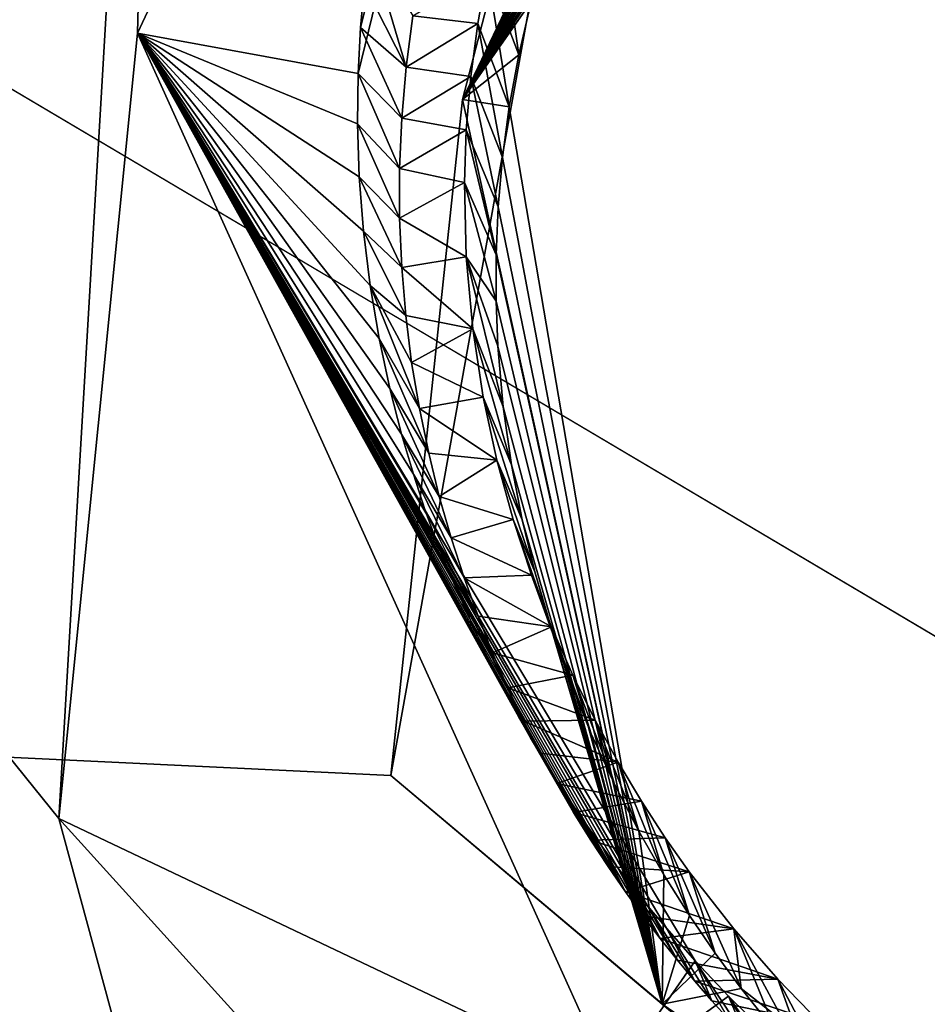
# Model space of a CAD drawing. Header units: millimetres. Extents: x -147 to 294, y -82 to 275.
# Tile 420 of 609: x 187.16 to 188.76, y 226.22 to 227.95. Entities that reach past the tile are written whole.
import ezdxf

# ---------------------------------------------------------------- set-up
doc = ezdxf.new("R2010")
doc.units = ezdxf.units.MM
doc.header["$LTSCALE"] = 67.506716
for name, color, linetype in [('1606', 7, 'CONTINUOUS'), ('2223', 7, 'CONTINUOUS'), ('2514', 7, 'CONTINUOUS'), ('2515', 7, 'CONTINUOUS'), ('2517', 7, 'CONTINUOUS'), ('2518', 7, 'CONTINUOUS'), ('2519', 7, 'CONTINUOUS'), ('557', 7, 'CONTINUOUS'), ('841', 7, 'CONTINUOUS')]:
    doc.layers.add(name, color=color, linetype=linetype)

msp = doc.modelspace()

# ---------------------------------------------------------------- linework, layer by layer
at = {"layer": '1606', "linetype": 'CONTINUOUS'}
for points in [[(184.6825, 229.706, -10.0828), (188.8277, 220.6561, -11.2249), (186.0377, 219.2965, -11.8938), (184.6825, 229.706, -10.0828)], [(188.8277, 220.6561, -11.2249), (184.6825, 229.706, -10.0828), (187.2292, 226.5483, -10.3037), (188.8277, 220.6561, -11.2249)], [(187.2292, 226.5483, -10.3037), (184.6825, 229.706, -10.0828), (187.4093, 229.6132, -9.7263), (187.2292, 226.5483, -10.3037)], [(188.4044, 225.2498, -10.3883), (188.8277, 220.6561, -11.2249), (187.2292, 226.5483, -10.3037), (188.4044, 225.2498, -10.3883)]]:
    msp.add_3dface(points, dxfattribs=at)
at = {"layer": '2223', "linetype": 'CONTINUOUS'}
for points in [[(190.2306, 236.8304, -5.8496), (184.1835, 239.1702, -6.1548), (181.2966, 226.9352, -8.747), (190.2306, 236.8304, -5.8496)], [(190.8052, 235.903, -5.937), (190.2306, 236.8304, -5.8496), (181.2966, 226.9352, -8.747), (190.8052, 235.903, -5.937)], [(191.8037, 235.289, -5.9334), (190.8052, 235.903, -5.937), (181.2966, 226.9352, -8.747), (191.8037, 235.289, -5.9334)], [(191.8037, 235.289, -5.9334), (181.2966, 226.9352, -8.747), (199.2806, 233.9638, -5.5153), (191.8037, 235.289, -5.9334)], [(181.2966, 226.9352, -8.747), (190.4761, 229.6309, -6.9972), (199.2806, 233.9638, -5.5153), (181.2966, 226.9352, -8.747)], [(190.4761, 229.6309, -6.9972), (181.2966, 226.9352, -8.747), (188.2257, 228.9143, -7.391), (190.4761, 229.6309, -6.9972)], [(188.2257, 228.9143, -7.391), (181.2966, 226.9352, -8.747), (187.8129, 226.6234, -7.8539), (188.2257, 228.9143, -7.391)], [(181.2966, 226.9352, -8.747), (180.2989, 219.9516, -10.2986), (189.6346, 225.0918, -7.9032), (181.2966, 226.9352, -8.747)], [(181.2966, 226.9352, -8.747), (189.6346, 225.0918, -7.9032), (187.8129, 226.6234, -7.8539), (181.2966, 226.9352, -8.747)]]:
    msp.add_3dface(points, dxfattribs=at)
at = {"layer": '2514', "linetype": 'CONTINUOUS'}
for points in [[(188.831, 229.146, -7.3758), (188.2257, 228.9143, -7.391), (187.9395, 227.8128, -7.7373), (188.831, 229.146, -7.3758)], [(188.831, 229.146, -7.3758), (187.9395, 227.8128, -7.7373), (188.8277, 229.0778, -7.6444), (188.831, 229.146, -7.3758)], [(188.8277, 229.0778, -7.6444), (187.9395, 227.8128, -7.7373), (188.7535, 229.0239, -7.6648), (188.8277, 229.0778, -7.6444)], [(188.7535, 229.0239, -7.6648), (187.9395, 227.8128, -7.7373), (188.6836, 228.9681, -7.685), (188.7535, 229.0239, -7.6648)], [(188.6836, 228.9681, -7.685), (187.9395, 227.8128, -7.7373), (188.6178, 228.9105, -7.7049), (188.6836, 228.9681, -7.685)], [(188.2257, 228.9143, -7.391), (187.8129, 226.6234, -7.8539), (187.9395, 227.8128, -7.7373), (188.2257, 228.9143, -7.391)], [(188.6178, 228.9105, -7.7049), (187.9395, 227.8128, -7.7373), (188.5562, 228.8514, -7.7245), (188.6178, 228.9105, -7.7049)], [(188.5562, 228.8514, -7.7245), (187.9395, 227.8128, -7.7373), (188.4986, 228.7911, -7.7436), (188.5562, 228.8514, -7.7245)], [(188.4986, 228.7911, -7.7436), (187.9395, 227.8128, -7.7373), (188.4449, 228.73, -7.7624), (188.4986, 228.7911, -7.7436)], [(188.4449, 228.73, -7.7624), (187.9395, 227.8128, -7.7373), (188.395, 228.668, -7.7806), (188.4449, 228.73, -7.7624)], [(188.395, 228.668, -7.7806), (187.9395, 227.8128, -7.7373), (188.3391, 228.5916, -7.8024), (188.395, 228.668, -7.7806)], [(188.3391, 228.5916, -7.8024), (187.9395, 227.8128, -7.7373), (188.2883, 228.5146, -7.8234), (188.3391, 228.5916, -7.8024)], [(188.2883, 228.5146, -7.8234), (187.9395, 227.8128, -7.7373), (188.2426, 228.4375, -7.8438), (188.2883, 228.5146, -7.8234)], [(188.2426, 228.4375, -7.8438), (187.9395, 227.8128, -7.7373), (188.2017, 228.3606, -7.8633), (188.2426, 228.4375, -7.8438)], [(188.2017, 228.3606, -7.8633), (187.9395, 227.8128, -7.7373), (188.1653, 228.2841, -7.8821), (188.2017, 228.3606, -7.8633)], [(188.1653, 228.2841, -7.8821), (187.9395, 227.8128, -7.7373), (188.1332, 228.2081, -7.9001), (188.1653, 228.2841, -7.8821)], [(188.1332, 228.2081, -7.9001), (187.9395, 227.8128, -7.7373), (188.105, 228.1325, -7.9175), (188.1332, 228.2081, -7.9001)], [(188.105, 228.1325, -7.9175), (187.9395, 227.8128, -7.7373), (188.0806, 228.0579, -7.9342), (188.105, 228.1325, -7.9175)], [(188.0806, 228.0579, -7.9342), (187.9395, 227.8128, -7.7373), (188.0598, 227.9843, -7.95), (188.0806, 228.0579, -7.9342)], [(188.0598, 227.9843, -7.95), (187.9395, 227.8128, -7.7373), (188.0381, 227.8911, -7.9695), (188.0598, 227.9843, -7.95)], [(188.0381, 227.8911, -7.9695), (187.9395, 227.8128, -7.7373), (188.0214, 227.7997, -7.9878), (188.0381, 227.8911, -7.9695)], [(187.9395, 227.8128, -7.7373), (187.8129, 226.6234, -7.8539), (188.2903, 226.2214, -7.9619), (187.9395, 227.8128, -7.7373)], [(187.9395, 227.8128, -7.7373), (188.2903, 226.2214, -7.9619), (188.0214, 227.7997, -7.9878), (187.9395, 227.8128, -7.7373)], [(188.0214, 227.7997, -7.9878), (188.2903, 226.2214, -7.9619), (188.0096, 227.7108, -8.005), (188.0214, 227.7997, -7.9878)], [(188.0096, 227.7108, -8.005), (188.2903, 226.2214, -7.9619), (188.002, 227.6241, -8.0211), (188.0096, 227.7108, -8.005)], [(188.002, 227.6241, -8.0211), (188.2903, 226.2214, -7.9619), (187.9984, 227.5397, -8.0362), (188.002, 227.6241, -8.0211)], [(187.9984, 227.5397, -8.0362), (188.2903, 226.2214, -7.9619), (187.9983, 227.458, -8.0502), (187.9984, 227.5397, -8.0362)], [(187.9983, 227.458, -8.0502), (188.2903, 226.2214, -7.9619), (188.0016, 227.3787, -8.0634), (187.9983, 227.458, -8.0502)], [(188.0016, 227.3787, -8.0634), (188.2903, 226.2214, -7.9619), (188.011, 227.2719, -8.0803), (188.0016, 227.3787, -8.0634)], [(188.011, 227.2719, -8.0803), (188.2903, 226.2214, -7.9619), (188.0254, 227.1703, -8.0955), (188.011, 227.2719, -8.0803)], [(188.0254, 227.1703, -8.0955), (188.2903, 226.2214, -7.9619), (188.0442, 227.0734, -8.1092), (188.0254, 227.1703, -8.0955)], [(188.0442, 227.0734, -8.1092), (188.2903, 226.2214, -7.9619), (188.0665, 226.9817, -8.1215), (188.0442, 227.0734, -8.1092)], [(188.0665, 226.9817, -8.1215), (188.2903, 226.2214, -7.9619), (188.092, 226.8947, -8.1325), (188.0665, 226.9817, -8.1215)], [(188.092, 226.8947, -8.1325), (188.2903, 226.2214, -7.9619), (188.1273, 226.7925, -8.1445), (188.092, 226.8947, -8.1325)], [(188.1273, 226.7925, -8.1445), (188.2903, 226.2214, -7.9619), (188.1658, 226.6971, -8.1548), (188.1273, 226.7925, -8.1445)], [(188.1658, 226.6971, -8.1548), (188.2903, 226.2214, -7.9619), (188.2067, 226.6085, -8.1636), (188.1658, 226.6971, -8.1548)], [(187.8129, 226.6234, -7.8539), (189.6346, 225.0918, -7.9032), (188.2903, 226.2214, -7.9619), (187.8129, 226.6234, -7.8539)], [(188.2067, 226.6085, -8.1636), (188.2903, 226.2214, -7.9619), (188.2495, 226.5258, -8.1711), (188.2067, 226.6085, -8.1636)], [(188.2495, 226.5258, -8.1711), (188.2903, 226.2214, -7.9619), (188.2935, 226.449, -8.1773), (188.2495, 226.5258, -8.1711)], [(188.2935, 226.449, -8.1773), (188.2903, 226.2214, -7.9619), (188.3385, 226.3775, -8.1826), (188.2935, 226.449, -8.1773)], [(188.3385, 226.3775, -8.1826), (188.2903, 226.2214, -7.9619), (188.384, 226.311, -8.1868), (188.3385, 226.3775, -8.1826)], [(188.384, 226.311, -8.1868), (188.2903, 226.2214, -7.9619), (188.4298, 226.249, -8.1902), (188.384, 226.311, -8.1868)], [(188.2903, 226.2214, -7.9619), (189.674, 225.2741, -7.9248), (188.4298, 226.249, -8.1902), (188.2903, 226.2214, -7.9619)], [(188.4298, 226.249, -8.1902), (189.674, 225.2741, -7.9248), (188.4912, 226.1725, -8.1937), (188.4298, 226.249, -8.1902)], [(189.6346, 225.0918, -7.9032), (189.674, 225.2741, -7.9248), (188.2903, 226.2214, -7.9619), (189.6346, 225.0918, -7.9032)]]:
    msp.add_3dface(points, dxfattribs=at)
at = {"layer": '2515', "linetype": 'CONTINUOUS'}
for points in [[(188.0041, 228.1298, -8.5817), (188.0381, 227.8911, -7.9695), (187.9828, 228.0385, -8.6007), (188.0041, 228.1298, -8.5817)], [(188.0598, 227.9843, -7.95), (188.0381, 227.8911, -7.9695), (188.0041, 228.1298, -8.5817), (188.0598, 227.9843, -7.95)], [(187.9828, 228.0385, -8.6007), (188.0214, 227.7997, -7.9878), (187.9661, 227.9465, -8.6194), (187.9828, 228.0385, -8.6007)], [(188.0381, 227.8911, -7.9695), (188.0214, 227.7997, -7.9878), (187.9828, 228.0385, -8.6007), (188.0381, 227.8911, -7.9695)], [(187.9661, 227.9465, -8.6194), (188.0096, 227.7108, -8.005), (187.9538, 227.8534, -8.6376), (187.9661, 227.9465, -8.6194)], [(188.0214, 227.7997, -7.9878), (188.0096, 227.7108, -8.005), (187.9661, 227.9465, -8.6194), (188.0214, 227.7997, -7.9878)], [(187.9538, 227.8534, -8.6376), (188.002, 227.6241, -8.0211), (187.946, 227.7596, -8.6555), (187.9538, 227.8534, -8.6376)], [(188.0096, 227.7108, -8.005), (188.002, 227.6241, -8.0211), (187.9538, 227.8534, -8.6376), (188.0096, 227.7108, -8.005)], [(187.946, 227.7596, -8.6555), (187.9984, 227.5397, -8.0362), (187.9429, 227.6669, -8.6725), (187.946, 227.7596, -8.6555)], [(188.002, 227.6241, -8.0211), (187.9984, 227.5397, -8.0362), (187.946, 227.7596, -8.6555), (188.002, 227.6241, -8.0211)], [(187.9984, 227.5397, -8.0362), (187.9983, 227.458, -8.0502), (187.9429, 227.6669, -8.6725), (187.9984, 227.5397, -8.0362)], [(187.9429, 227.6669, -8.6725), (187.9983, 227.458, -8.0502), (187.946, 227.5359, -8.6957), (187.9429, 227.6669, -8.6725)], [(187.9983, 227.458, -8.0502), (188.0016, 227.3787, -8.0634), (187.946, 227.5359, -8.6957), (187.9983, 227.458, -8.0502)], [(188.0016, 227.3787, -8.0634), (188.011, 227.2719, -8.0803), (187.946, 227.5359, -8.6957), (188.0016, 227.3787, -8.0634)], [(187.946, 227.5359, -8.6957), (188.011, 227.2719, -8.0803), (187.9574, 227.4091, -8.7171), (187.946, 227.5359, -8.6957)], [(188.011, 227.2719, -8.0803), (188.0254, 227.1703, -8.0955), (187.9574, 227.4091, -8.7171), (188.011, 227.2719, -8.0803)], [(187.9574, 227.4091, -8.7171), (188.0254, 227.1703, -8.0955), (187.9758, 227.2894, -8.7364), (187.9574, 227.4091, -8.7171)], [(188.0254, 227.1703, -8.0955), (188.0442, 227.0734, -8.1092), (187.9758, 227.2894, -8.7364), (188.0254, 227.1703, -8.0955)], [(187.9758, 227.2894, -8.7364), (188.0442, 227.0734, -8.1092), (187.9997, 227.1781, -8.7534), (187.9758, 227.2894, -8.7364)], [(188.0442, 227.0734, -8.1092), (188.0665, 226.9817, -8.1215), (187.9997, 227.1781, -8.7534), (188.0442, 227.0734, -8.1092)], [(187.9997, 227.1781, -8.7534), (188.0665, 226.9817, -8.1215), (188.0282, 227.0739, -8.7686), (187.9997, 227.1781, -8.7534)], [(188.0665, 226.9817, -8.1215), (188.092, 226.8947, -8.1325), (188.0282, 227.0739, -8.7686), (188.0665, 226.9817, -8.1215)], [(188.0282, 227.0739, -8.7686), (188.092, 226.8947, -8.1325), (188.0606, 226.9763, -8.7821), (188.0282, 227.0739, -8.7686)], [(188.092, 226.8947, -8.1325), (188.1273, 226.7925, -8.1445), (188.0606, 226.9763, -8.7821), (188.092, 226.8947, -8.1325)], [(188.0606, 226.9763, -8.7821), (188.1273, 226.7925, -8.1445), (188.0957, 226.8854, -8.7941), (188.0606, 226.9763, -8.7821)], [(188.1273, 226.7925, -8.1445), (188.1658, 226.6971, -8.1548), (188.0957, 226.8854, -8.7941), (188.1273, 226.7925, -8.1445)], [(188.0957, 226.8854, -8.7941), (188.1658, 226.6971, -8.1548), (188.1332, 226.8003, -8.8047), (188.0957, 226.8854, -8.7941)], [(188.1658, 226.6971, -8.1548), (188.2067, 226.6085, -8.1636), (188.1332, 226.8003, -8.8047), (188.1658, 226.6971, -8.1548)], [(188.1332, 226.8003, -8.8047), (188.2067, 226.6085, -8.1636), (188.1724, 226.7212, -8.8141), (188.1332, 226.8003, -8.8047)], [(188.2067, 226.6085, -8.1636), (188.2495, 226.5258, -8.1711), (188.1724, 226.7212, -8.8141), (188.2067, 226.6085, -8.1636)], [(188.1724, 226.7212, -8.8141), (188.2495, 226.5258, -8.1711), (188.2129, 226.6473, -8.8223), (188.1724, 226.7212, -8.8141)], [(188.2495, 226.5258, -8.1711), (188.2935, 226.449, -8.1773), (188.2129, 226.6473, -8.8223), (188.2495, 226.5258, -8.1711)], [(188.2129, 226.6473, -8.8223), (188.2935, 226.449, -8.1773), (188.2542, 226.5784, -8.8295), (188.2129, 226.6473, -8.8223)], [(188.2935, 226.449, -8.1773), (188.3385, 226.3775, -8.1826), (188.2542, 226.5784, -8.8295), (188.2935, 226.449, -8.1773)], [(188.2542, 226.5784, -8.8295), (188.3385, 226.3775, -8.1826), (188.2961, 226.5143, -8.8358), (188.2542, 226.5784, -8.8295)], [(188.3385, 226.3775, -8.1826), (188.384, 226.311, -8.1868), (188.2961, 226.5143, -8.8358), (188.3385, 226.3775, -8.1826)], [(188.2961, 226.5143, -8.8358), (188.384, 226.311, -8.1868), (188.3383, 226.4544, -8.8413), (188.2961, 226.5143, -8.8358)], [(188.384, 226.311, -8.1868), (188.4298, 226.249, -8.1902), (188.3383, 226.4544, -8.8413), (188.384, 226.311, -8.1868)], [(188.3383, 226.4544, -8.8413), (188.4298, 226.249, -8.1902), (188.4165, 226.3538, -8.8496), (188.3383, 226.4544, -8.8413)], [(188.4298, 226.249, -8.1902), (188.4912, 226.1725, -8.1937), (188.4165, 226.3538, -8.8496), (188.4298, 226.249, -8.1902)], [(188.4912, 226.1725, -8.1937), (188.5529, 226.1024, -8.196), (188.4165, 226.3538, -8.8496), (188.4912, 226.1725, -8.1937)], [(188.4165, 226.3538, -8.8496), (188.5529, 226.1024, -8.196), (188.4939, 226.2655, -8.8558), (188.4165, 226.3538, -8.8496)], [(188.5529, 226.1024, -8.196), (188.6137, 226.0388, -8.1974), (188.4939, 226.2655, -8.8558), (188.5529, 226.1024, -8.196)], [(188.4939, 226.2655, -8.8558), (188.6137, 226.0388, -8.1974), (188.5697, 226.1876, -8.8603), (188.4939, 226.2655, -8.8558)]]:
    msp.add_3dface(points, dxfattribs=at)
at = {"layer": '2517', "linetype": 'CONTINUOUS'}
for points in [[(187.9828, 228.0385, -8.6007), (187.9661, 227.9465, -8.6194), (187.8517, 227.9599, -8.6317), (187.9828, 228.0385, -8.6007)], [(187.8517, 227.9599, -8.6317), (187.9661, 227.9465, -8.6194), (187.84, 227.8695, -8.6495), (187.8517, 227.9599, -8.6317)], [(187.9661, 227.9465, -8.6194), (187.9538, 227.8534, -8.6376), (187.84, 227.8695, -8.6495), (187.9661, 227.9465, -8.6194)], [(187.84, 227.8695, -8.6495), (187.9538, 227.8534, -8.6376), (187.8323, 227.7797, -8.6666), (187.84, 227.8695, -8.6495)], [(187.9538, 227.8534, -8.6376), (187.946, 227.7596, -8.6555), (187.8323, 227.7797, -8.6666), (187.9538, 227.8534, -8.6376)], [(187.8323, 227.7797, -8.6666), (187.946, 227.7596, -8.6555), (187.8284, 227.6914, -8.683), (187.8323, 227.7797, -8.6666)], [(187.946, 227.7596, -8.6555), (187.9429, 227.6669, -8.6725), (187.8284, 227.6914, -8.683), (187.946, 227.7596, -8.6555)], [(187.8284, 227.6914, -8.683), (187.9429, 227.6669, -8.6725), (187.8286, 227.6038, -8.6988), (187.8284, 227.6914, -8.683)], [(187.9429, 227.6669, -8.6725), (187.946, 227.5359, -8.6957), (187.8286, 227.6038, -8.6988), (187.9429, 227.6669, -8.6725)], [(187.8286, 227.6038, -8.6988), (187.946, 227.5359, -8.6957), (187.8325, 227.5172, -8.7139), (187.8286, 227.6038, -8.6988)], [(187.946, 227.5359, -8.6957), (187.9574, 227.4091, -8.7171), (187.8325, 227.5172, -8.7139), (187.946, 227.5359, -8.6957)], [(187.8325, 227.5172, -8.7139), (187.9574, 227.4091, -8.7171), (187.8396, 227.4326, -8.7282), (187.8325, 227.5172, -8.7139)], [(187.8396, 227.4326, -8.7282), (187.9574, 227.4091, -8.7171), (187.8498, 227.35, -8.7418), (187.8396, 227.4326, -8.7282)], [(187.9574, 227.4091, -8.7171), (187.9758, 227.2894, -8.7364), (187.8498, 227.35, -8.7418), (187.9574, 227.4091, -8.7171)], [(187.8498, 227.35, -8.7418), (187.9758, 227.2894, -8.7364), (187.8635, 227.2691, -8.7547), (187.8498, 227.35, -8.7418)], [(187.9758, 227.2894, -8.7364), (187.9997, 227.1781, -8.7534), (187.8635, 227.2691, -8.7547), (187.9758, 227.2894, -8.7364)], [(187.8635, 227.2691, -8.7547), (187.9997, 227.1781, -8.7534), (187.88, 227.1904, -8.7668), (187.8635, 227.2691, -8.7547)], [(187.88, 227.1904, -8.7668), (187.9997, 227.1781, -8.7534), (187.8985, 227.1145, -8.7781), (187.88, 227.1904, -8.7668)], [(187.9997, 227.1781, -8.7534), (188.0282, 227.0739, -8.7686), (187.8985, 227.1145, -8.7781), (187.9997, 227.1781, -8.7534)], [(187.8985, 227.1145, -8.7781), (188.0282, 227.0739, -8.7686), (187.9192, 227.0417, -8.7887), (187.8985, 227.1145, -8.7781)], [(188.0282, 227.0739, -8.7686), (188.0606, 226.9763, -8.7821), (187.9192, 227.0417, -8.7887), (188.0282, 227.0739, -8.7686)], [(187.9192, 227.0417, -8.7887), (188.0606, 226.9763, -8.7821), (187.9422, 226.9715, -8.7984), (187.9192, 227.0417, -8.7887)], [(188.0606, 226.9763, -8.7821), (188.0957, 226.8854, -8.7941), (187.9422, 226.9715, -8.7984), (188.0606, 226.9763, -8.7821)], [(187.9422, 226.9715, -8.7984), (188.0957, 226.8854, -8.7941), (187.9668, 226.904, -8.8075), (187.9422, 226.9715, -8.7984)], [(187.9668, 226.904, -8.8075), (188.0957, 226.8854, -8.7941), (187.9923, 226.8395, -8.8159), (187.9668, 226.904, -8.8075)], [(188.0957, 226.8854, -8.7941), (188.1332, 226.8003, -8.8047), (187.9923, 226.8395, -8.8159), (188.0957, 226.8854, -8.7941)], [(187.9923, 226.8395, -8.8159), (188.1332, 226.8003, -8.8047), (188.0191, 226.778, -8.8236), (187.9923, 226.8395, -8.8159)], [(188.1332, 226.8003, -8.8047), (188.1724, 226.7212, -8.8141), (188.0191, 226.778, -8.8236), (188.1332, 226.8003, -8.8047)], [(188.0191, 226.778, -8.8236), (188.1724, 226.7212, -8.8141), (188.0471, 226.7193, -8.8307), (188.0191, 226.778, -8.8236)], [(188.1724, 226.7212, -8.8141), (188.2129, 226.6473, -8.8223), (188.0471, 226.7193, -8.8307), (188.1724, 226.7212, -8.8141)], [(188.0471, 226.7193, -8.8307), (188.2129, 226.6473, -8.8223), (188.0759, 226.6632, -8.8372), (188.0471, 226.7193, -8.8307)], [(188.0759, 226.6632, -8.8372), (188.2129, 226.6473, -8.8223), (188.105, 226.6095, -8.8432), (188.0759, 226.6632, -8.8372)], [(188.2129, 226.6473, -8.8223), (188.2542, 226.5784, -8.8295), (188.105, 226.6095, -8.8432), (188.2129, 226.6473, -8.8223)], [(188.105, 226.6095, -8.8432), (188.2542, 226.5784, -8.8295), (188.1348, 226.5584, -8.8486), (188.105, 226.6095, -8.8432)], [(188.2542, 226.5784, -8.8295), (188.2961, 226.5143, -8.8358), (188.1348, 226.5584, -8.8486), (188.2542, 226.5784, -8.8295)], [(188.1348, 226.5584, -8.8486), (188.2961, 226.5143, -8.8358), (188.1652, 226.5098, -8.8536), (188.1348, 226.5584, -8.8486)], [(188.2961, 226.5143, -8.8358), (188.3383, 226.4544, -8.8413), (188.1652, 226.5098, -8.8536), (188.2961, 226.5143, -8.8358)], [(188.1652, 226.5098, -8.8536), (188.3383, 226.4544, -8.8413), (188.1956, 226.4634, -8.8581), (188.1652, 226.5098, -8.8536)], [(188.1956, 226.4634, -8.8581), (188.3383, 226.4544, -8.8413), (188.2261, 226.419, -8.8623), (188.1956, 226.4634, -8.8581)], [(188.3383, 226.4544, -8.8413), (188.4165, 226.3538, -8.8496), (188.2261, 226.419, -8.8623), (188.3383, 226.4544, -8.8413)], [(188.2261, 226.419, -8.8623), (188.4165, 226.3538, -8.8496), (188.2567, 226.377, -8.866), (188.2261, 226.419, -8.8623)], [(188.2567, 226.377, -8.866), (188.4165, 226.3538, -8.8496), (188.2873, 226.3369, -8.8694), (188.2567, 226.377, -8.866)], [(188.4165, 226.3538, -8.8496), (188.4939, 226.2655, -8.8558), (188.2873, 226.3369, -8.8694), (188.4165, 226.3538, -8.8496)], [(188.2873, 226.3369, -8.8694), (188.4939, 226.2655, -8.8558), (188.3178, 226.2986, -8.8724), (188.2873, 226.3369, -8.8694)], [(188.3178, 226.2986, -8.8724), (188.4939, 226.2655, -8.8558), (188.348, 226.2621, -8.8752), (188.3178, 226.2986, -8.8724)], [(188.4939, 226.2655, -8.8558), (188.5697, 226.1876, -8.8603), (188.348, 226.2621, -8.8752), (188.4939, 226.2655, -8.8558)], [(188.348, 226.2621, -8.8752), (188.5697, 226.1876, -8.8603), (188.3782, 226.2275, -8.8777), (188.348, 226.2621, -8.8752)], [(188.3782, 226.2275, -8.8777), (188.5697, 226.1876, -8.8603), (188.4081, 226.1945, -8.8799), (188.3782, 226.2275, -8.8777)]]:
    msp.add_3dface(points, dxfattribs=at)
at = {"layer": '2518', "linetype": 'CONTINUOUS'}
for points in [[(187.7761, 228.086, -9.1929), (187.84, 227.8695, -8.6495), (187.7669, 228.0143, -9.2062), (187.7761, 228.086, -9.1929)], [(187.8517, 227.9599, -8.6317), (187.84, 227.8695, -8.6495), (187.7761, 228.086, -9.1929), (187.8517, 227.9599, -8.6317)], [(187.7669, 228.0143, -9.2062), (187.84, 227.8695, -8.6495), (187.76, 227.9395, -9.2193), (187.7669, 228.0143, -9.2062)], [(187.76, 227.9395, -9.2193), (187.8323, 227.7797, -8.6666), (187.7557, 227.8586, -9.2326), (187.76, 227.9395, -9.2193)], [(187.84, 227.8695, -8.6495), (187.8323, 227.7797, -8.6666), (187.76, 227.9395, -9.2193), (187.84, 227.8695, -8.6495)], [(187.7557, 227.8586, -9.2326), (187.8284, 227.6914, -8.683), (187.7547, 227.7702, -9.2461), (187.7557, 227.8586, -9.2326)], [(187.8323, 227.7797, -8.6666), (187.8284, 227.6914, -8.683), (187.7557, 227.8586, -9.2326), (187.8323, 227.7797, -8.6666)], [(187.8284, 227.6914, -8.683), (187.8286, 227.6038, -8.6988), (187.7547, 227.7702, -9.2461), (187.8284, 227.6914, -8.683)], [(187.7547, 227.7702, -9.2461), (187.8286, 227.6038, -8.6988), (187.7576, 227.6769, -9.2596), (187.7547, 227.7702, -9.2461)], [(187.8286, 227.6038, -8.6988), (187.8325, 227.5172, -8.7139), (187.7576, 227.6769, -9.2596), (187.8286, 227.6038, -8.6988)], [(187.7576, 227.6769, -9.2596), (187.8325, 227.5172, -8.7139), (187.765, 227.5811, -9.2725), (187.7576, 227.6769, -9.2596)], [(187.8325, 227.5172, -8.7139), (187.8396, 227.4326, -8.7282), (187.765, 227.5811, -9.2725), (187.8325, 227.5172, -8.7139)], [(187.765, 227.5811, -9.2725), (187.8396, 227.4326, -8.7282), (187.7768, 227.4854, -9.2847), (187.765, 227.5811, -9.2725)], [(187.8396, 227.4326, -8.7282), (187.8498, 227.35, -8.7418), (187.7768, 227.4854, -9.2847), (187.8396, 227.4326, -8.7282)], [(187.8498, 227.35, -8.7418), (187.8635, 227.2691, -8.7547), (187.7768, 227.4854, -9.2847), (187.8498, 227.35, -8.7418)], [(187.7768, 227.4854, -9.2847), (187.8635, 227.2691, -8.7547), (187.7926, 227.3923, -9.2957), (187.7768, 227.4854, -9.2847)], [(187.8635, 227.2691, -8.7547), (187.88, 227.1904, -8.7668), (187.7926, 227.3923, -9.2957), (187.8635, 227.2691, -8.7547)], [(187.7926, 227.3923, -9.2957), (187.88, 227.1904, -8.7668), (187.8114, 227.3044, -9.3056), (187.7926, 227.3923, -9.2957)], [(187.88, 227.1904, -8.7668), (187.8985, 227.1145, -8.7781), (187.8114, 227.3044, -9.3056), (187.88, 227.1904, -8.7668)], [(187.8114, 227.3044, -9.3056), (187.8985, 227.1145, -8.7781), (187.832, 227.224, -9.314), (187.8114, 227.3044, -9.3056)], [(187.8985, 227.1145, -8.7781), (187.9192, 227.0417, -8.7887), (187.832, 227.224, -9.314), (187.8985, 227.1145, -8.7781)], [(187.832, 227.224, -9.314), (187.9192, 227.0417, -8.7887), (187.8529, 227.1535, -9.3208), (187.832, 227.224, -9.314)], [(187.9192, 227.0417, -8.7887), (187.9422, 226.9715, -8.7984), (187.8529, 227.1535, -9.3208), (187.9192, 227.0417, -8.7887)], [(187.8529, 227.1535, -9.3208), (187.9422, 226.9715, -8.7984), (187.8732, 227.0918, -9.3263), (187.8529, 227.1535, -9.3208)], [(187.9422, 226.9715, -8.7984), (187.9668, 226.904, -8.8075), (187.8732, 227.0918, -9.3263), (187.9422, 226.9715, -8.7984)], [(187.8732, 227.0918, -9.3263), (187.9668, 226.904, -8.8075), (187.8934, 227.0359, -9.3307), (187.8732, 227.0918, -9.3263)], [(187.8934, 227.0359, -9.3307), (187.9668, 226.904, -8.8075), (187.9132, 226.9854, -9.3342), (187.8934, 227.0359, -9.3307)], [(187.9668, 226.904, -8.8075), (187.9923, 226.8395, -8.8159), (187.9132, 226.9854, -9.3342), (187.9668, 226.904, -8.8075)], [(187.9923, 226.8395, -8.8159), (188.0191, 226.778, -8.8236), (187.9132, 226.9854, -9.3342), (187.9923, 226.8395, -8.8159)], [(188.0191, 226.778, -8.8236), (188.0471, 226.7193, -8.8307), (187.9132, 226.9854, -9.3342), (188.0191, 226.778, -8.8236)], [(187.9132, 226.9854, -9.3342), (188.0471, 226.7193, -8.8307), (187.986, 226.8243, -9.3419), (187.9132, 226.9854, -9.3342)], [(188.0471, 226.7193, -8.8307), (188.0759, 226.6632, -8.8372), (187.986, 226.8243, -9.3419), (188.0471, 226.7193, -8.8307)], [(187.986, 226.8243, -9.3419), (188.0759, 226.6632, -8.8372), (188.0382, 226.7261, -9.3456), (187.986, 226.8243, -9.3419)], [(188.0759, 226.6632, -8.8372), (188.105, 226.6095, -8.8432), (188.0382, 226.7261, -9.3456), (188.0759, 226.6632, -8.8372)], [(188.0382, 226.7261, -9.3456), (188.105, 226.6095, -8.8432), (188.0589, 226.6901, -9.3463), (188.0382, 226.7261, -9.3456)], [(188.105, 226.6095, -8.8432), (188.1348, 226.5584, -8.8486), (188.0589, 226.6901, -9.3463), (188.105, 226.6095, -8.8432)], [(188.0589, 226.6901, -9.3463), (188.1348, 226.5584, -8.8486), (188.0808, 226.6536, -9.347), (188.0589, 226.6901, -9.3463)], [(188.1348, 226.5584, -8.8486), (188.1652, 226.5098, -8.8536), (188.0808, 226.6536, -9.347), (188.1348, 226.5584, -8.8486)], [(188.0808, 226.6536, -9.347), (188.1652, 226.5098, -8.8536), (188.1072, 226.6117, -9.3475), (188.0808, 226.6536, -9.347)], [(188.1652, 226.5098, -8.8536), (188.1956, 226.4634, -8.8581), (188.1072, 226.6117, -9.3475), (188.1652, 226.5098, -8.8536)], [(188.1072, 226.6117, -9.3475), (188.1956, 226.4634, -8.8581), (188.1333, 226.572, -9.3478), (188.1072, 226.6117, -9.3475)], [(188.1956, 226.4634, -8.8581), (188.2261, 226.419, -8.8623), (188.1333, 226.572, -9.3478), (188.1956, 226.4634, -8.8581)], [(188.1333, 226.572, -9.3478), (188.2261, 226.419, -8.8623), (188.1589, 226.5346, -9.3479), (188.1333, 226.572, -9.3478)], [(188.1589, 226.5346, -9.3479), (188.2261, 226.419, -8.8623), (188.1842, 226.4992, -9.3477), (188.1589, 226.5346, -9.3479)], [(188.2261, 226.419, -8.8623), (188.2567, 226.377, -8.866), (188.1842, 226.4992, -9.3477), (188.2261, 226.419, -8.8623)], [(188.1842, 226.4992, -9.3477), (188.2567, 226.377, -8.866), (188.2126, 226.461, -9.3472), (188.1842, 226.4992, -9.3477)], [(188.2567, 226.377, -8.866), (188.2873, 226.3369, -8.8694), (188.2126, 226.461, -9.3472), (188.2567, 226.377, -8.866)], [(188.2126, 226.461, -9.3472), (188.2873, 226.3369, -8.8694), (188.2405, 226.4249, -9.3464), (188.2126, 226.461, -9.3472)], [(188.2873, 226.3369, -8.8694), (188.3178, 226.2986, -8.8724), (188.2405, 226.4249, -9.3464), (188.2873, 226.3369, -8.8694)], [(188.2405, 226.4249, -9.3464), (188.3178, 226.2986, -8.8724), (188.265, 226.3945, -9.3456), (188.2405, 226.4249, -9.3464)], [(188.3178, 226.2986, -8.8724), (188.348, 226.2621, -8.8752), (188.265, 226.3945, -9.3456), (188.3178, 226.2986, -8.8724)], [(188.265, 226.3945, -9.3456), (188.348, 226.2621, -8.8752), (188.298, 226.355, -9.3443), (188.265, 226.3945, -9.3456)], [(188.348, 226.2621, -8.8752), (188.3782, 226.2275, -8.8777), (188.298, 226.355, -9.3443), (188.348, 226.2621, -8.8752)], [(188.298, 226.355, -9.3443), (188.3782, 226.2275, -8.8777), (188.3487, 226.2975, -9.3417), (188.298, 226.355, -9.3443)], [(188.3782, 226.2275, -8.8777), (188.4081, 226.1945, -8.8799), (188.3487, 226.2975, -9.3417), (188.3782, 226.2275, -8.8777)], [(188.4081, 226.1945, -8.8799), (188.4379, 226.1628, -8.8818), (188.3487, 226.2975, -9.3417), (188.4081, 226.1945, -8.8799)], [(188.3487, 226.2975, -9.3417), (188.4379, 226.1628, -8.8818), (188.4072, 226.2356, -9.338), (188.3487, 226.2975, -9.3417)], [(188.4379, 226.1628, -8.8818), (188.4674, 226.1325, -8.8836), (188.4072, 226.2356, -9.338), (188.4379, 226.1628, -8.8818)], [(188.4674, 226.1325, -8.8836), (188.4967, 226.1037, -8.8851), (188.4072, 226.2356, -9.338), (188.4674, 226.1325, -8.8836)], [(188.4072, 226.2356, -9.338), (188.4967, 226.1037, -8.8851), (188.4721, 226.1718, -9.3331), (188.4072, 226.2356, -9.338)]]:
    msp.add_3dface(points, dxfattribs=at)
at = {"layer": '2519', "linetype": 'CONTINUOUS'}
for points in [[(187.3677, 227.9293, -9.898), (187.4093, 229.6132, -9.7263), (188.2132, 229.7322, -9.4496), (187.3677, 227.9293, -9.898)], [(187.7557, 227.8586, -9.2326), (187.3677, 227.9293, -9.898), (188.2132, 229.7322, -9.4496), (187.7557, 227.8586, -9.2326)], [(187.76, 227.9395, -9.2193), (187.7557, 227.8586, -9.2326), (188.2132, 229.7322, -9.4496), (187.76, 227.9395, -9.2193)], [(187.7669, 228.0143, -9.2062), (187.76, 227.9395, -9.2193), (188.2132, 229.7322, -9.4496), (187.7669, 228.0143, -9.2062)], [(187.2292, 226.5483, -10.3037), (187.4093, 229.6132, -9.7263), (187.3677, 227.9293, -9.898), (187.2292, 226.5483, -10.3037)], [(188.2013, 226.0861, -10.0675), (187.2292, 226.5483, -10.3037), (187.3677, 227.9293, -9.898), (188.2013, 226.0861, -10.0675)], [(187.7557, 227.8586, -9.2326), (187.7547, 227.7702, -9.2461), (187.3677, 227.9293, -9.898), (187.7557, 227.8586, -9.2326)], [(187.7547, 227.7702, -9.2461), (187.7576, 227.6769, -9.2596), (187.3677, 227.9293, -9.898), (187.7547, 227.7702, -9.2461)], [(187.7576, 227.6769, -9.2596), (187.765, 227.5811, -9.2725), (187.3677, 227.9293, -9.898), (187.7576, 227.6769, -9.2596)], [(187.765, 227.5811, -9.2725), (187.7768, 227.4854, -9.2847), (187.3677, 227.9293, -9.898), (187.765, 227.5811, -9.2725)], [(187.7768, 227.4854, -9.2847), (187.7926, 227.3923, -9.2957), (187.3677, 227.9293, -9.898), (187.7768, 227.4854, -9.2847)], [(187.7926, 227.3923, -9.2957), (187.8114, 227.3044, -9.3056), (187.3677, 227.9293, -9.898), (187.7926, 227.3923, -9.2957)], [(187.8114, 227.3044, -9.3056), (187.832, 227.224, -9.314), (187.3677, 227.9293, -9.898), (187.8114, 227.3044, -9.3056)], [(187.832, 227.224, -9.314), (187.8529, 227.1535, -9.3208), (187.3677, 227.9293, -9.898), (187.832, 227.224, -9.314)], [(187.8529, 227.1535, -9.3208), (187.8732, 227.0918, -9.3263), (187.3677, 227.9293, -9.898), (187.8529, 227.1535, -9.3208)], [(187.8732, 227.0918, -9.3263), (187.8934, 227.0359, -9.3307), (187.3677, 227.9293, -9.898), (187.8732, 227.0918, -9.3263)], [(187.8934, 227.0359, -9.3307), (187.9132, 226.9854, -9.3342), (187.3677, 227.9293, -9.898), (187.8934, 227.0359, -9.3307)], [(187.9132, 226.9854, -9.3342), (187.986, 226.8243, -9.3419), (187.3677, 227.9293, -9.898), (187.9132, 226.9854, -9.3342)], [(187.986, 226.8243, -9.3419), (188.0382, 226.7261, -9.3456), (187.3677, 227.9293, -9.898), (187.986, 226.8243, -9.3419)], [(188.0382, 226.7261, -9.3456), (188.0589, 226.6901, -9.3463), (187.3677, 227.9293, -9.898), (188.0382, 226.7261, -9.3456)], [(188.0589, 226.6901, -9.3463), (188.0808, 226.6536, -9.347), (187.3677, 227.9293, -9.898), (188.0589, 226.6901, -9.3463)], [(188.0808, 226.6536, -9.347), (188.1072, 226.6117, -9.3475), (187.3677, 227.9293, -9.898), (188.0808, 226.6536, -9.347)], [(188.1072, 226.6117, -9.3475), (188.1333, 226.572, -9.3478), (187.3677, 227.9293, -9.898), (188.1072, 226.6117, -9.3475)], [(188.1333, 226.572, -9.3478), (188.1589, 226.5346, -9.3479), (187.3677, 227.9293, -9.898), (188.1333, 226.572, -9.3478)], [(188.1589, 226.5346, -9.3479), (188.1842, 226.4992, -9.3477), (187.3677, 227.9293, -9.898), (188.1589, 226.5346, -9.3479)], [(188.1842, 226.4992, -9.3477), (188.2126, 226.461, -9.3472), (187.3677, 227.9293, -9.898), (188.1842, 226.4992, -9.3477)], [(188.2126, 226.461, -9.3472), (188.2405, 226.4249, -9.3464), (187.3677, 227.9293, -9.898), (188.2126, 226.461, -9.3472)], [(188.2405, 226.4249, -9.3464), (188.265, 226.3945, -9.3456), (187.3677, 227.9293, -9.898), (188.2405, 226.4249, -9.3464)], [(188.265, 226.3945, -9.3456), (188.298, 226.355, -9.3443), (187.3677, 227.9293, -9.898), (188.265, 226.3945, -9.3456)], [(188.298, 226.355, -9.3443), (188.3487, 226.2975, -9.3417), (187.3677, 227.9293, -9.898), (188.298, 226.355, -9.3443)], [(188.3487, 226.2975, -9.3417), (188.2013, 226.0861, -10.0675), (187.3677, 227.9293, -9.898), (188.3487, 226.2975, -9.3417)], [(188.4044, 225.2498, -10.3883), (187.2292, 226.5483, -10.3037), (188.2013, 226.0861, -10.0675), (188.4044, 225.2498, -10.3883)], [(188.3487, 226.2975, -9.3417), (188.4072, 226.2356, -9.338), (188.2013, 226.0861, -10.0675), (188.3487, 226.2975, -9.3417)], [(188.4072, 226.2356, -9.338), (188.4721, 226.1718, -9.3331), (188.2013, 226.0861, -10.0675), (188.4072, 226.2356, -9.338)]]:
    msp.add_3dface(points, dxfattribs=at)
at = {"layer": '557', "linetype": 'CONTINUOUS'}
for points in [[(179.4951, 244.1441, -22.3706), (192.7815, 240.2614, -27.4084), (175.102, 216.4034, -28.5238), (179.4951, 244.1441, -22.3706)], [(175.102, 216.4034, -28.5238), (192.7815, 240.2614, -27.4084), (203.7495, 217.597, -36.6176), (175.102, 216.4034, -28.5238)]]:
    msp.add_3dface(points, dxfattribs=at)
at = {"layer": '841', "linetype": 'CONTINUOUS'}
for points in [[(180.0209, 232.0505, -23.733), (177.4701, 208.8882, -28.9701), (204.8363, 217.3552, -35.3042), (180.0209, 232.0505, -23.733)], [(209.084, 231.2837, -32.4407), (180.0209, 232.0505, -23.733), (204.8363, 217.3552, -35.3042), (209.084, 231.2837, -32.4407)]]:
    msp.add_3dface(points, dxfattribs=at)

doc.saveas('drawing.dxf')
